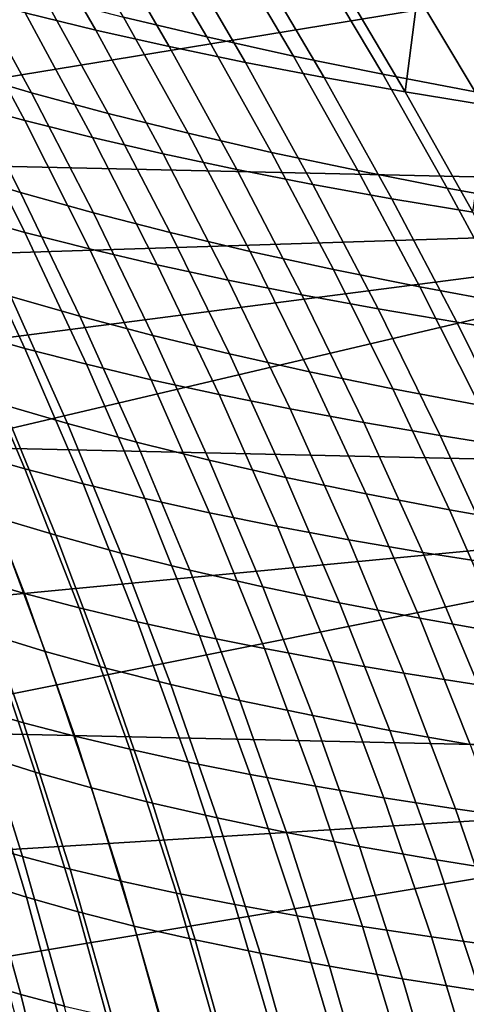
# Model space of a CAD drawing. Header units: metres. Extents: x -28 to 70, y -218 to 28.
# Tile 341 of 463: x 22.12 to 23.98, y 5.1 to 9.2. Entities that reach past the tile are written whole.
import ezdxf

# ---------------------------------------------------------------- set-up
doc = ezdxf.new("R2010")
doc.units = ezdxf.units.M
doc.layers.add('solid_10_261_432_XXX', color=7, linetype='CONTINUOUS')

msp = doc.modelspace()

# ---------------------------------------------------------------- linework, layer by layer
at = {"layer": 'solid_10_261_432_XXX'}
for points in [[(-25.28702, 10.80817, -5), (25.74646, 9.662806, -5), (26.154049, 8.497979, -5), (-25.74646, 9.662806, -5)], [(24.827059, 10.612121), (19.788752, 9.612769), (20.011906, 9.139124), (25.278149, 9.487636)], [(21.848181, 9.736677, 134.239975), (22.139254, 9.228637, 134.478043), (22.433836, 9.156781, 134.200562), (22.143103, 9.661082, 133.963501)], [(22.549566, 9.211178, 94.000931), (22.271271, 9.68727, 94.228729), (22.618843, 9.60086, 94.500153), (22.896832, 9.128036, 94.273468)], [(-25.74646, 9.662806, -5), (26.154049, 8.497979, -5), (26.508976, 7.316027, -5), (-26.154049, 8.497979, -5)], [(22.143103, 9.661082, 133.963501), (22.433836, 9.156781, 134.200562), (22.739933, 9.087915, 133.937378), (22.449394, 9.588671, 133.701187)], [(22.896832, 9.128036, 94.273468), (22.618843, 9.60086, 94.500153), (22.979183, 9.518275, 94.753189), (23.256985, 9.048489, 94.527489)], [(22.449394, 9.588671, 133.701187), (22.739933, 9.087915, 133.937378), (23.057028, 9.022088, 133.689148), (22.766565, 9.519506, 133.45372)], [(22.766565, 9.519506, 133.45372), (23.057028, 9.022088, 133.689148), (23.384609, 8.959348, 133.456558), (23.094124, 9.453651, 133.221771)], [(23.256985, 9.048489, 94.527489), (22.979183, 9.518275, 94.753189), (23.351662, 9.43959, 94.986954), (23.629364, 8.972588, 94.762115)], [(25.278149, 9.487636), (20.011906, 9.139124), (20.223721, 8.660316)], [(25.278149, 9.487636), (20.223721, 8.660316), (20.424095, 8.17657), (25.678354, 8.343983)], [(21.861599, 8.985359, 92.862839), (21.591646, 9.481572, 93.081055), (21.896336, 9.38802, 93.403824), (22.165663, 8.896069, 93.186951)], [(23.094124, 9.453651, 133.221771), (23.384609, 8.959348, 133.456558), (23.722164, 8.899742, 133.240295), (23.431583, 9.39117, 133.006042)], [(23.629364, 8.972588, 94.762115), (23.351662, 9.43959, 94.986954), (23.735641, 9.36488, 95.200562), (24.013308, 8.90039, 94.976486)], [(22.165663, 8.896069, 93.186951), (21.896336, 9.38802, 93.403824), (22.215847, 9.297857, 93.710762), (22.484743, 8.809991, 93.495087)], [(23.431583, 9.39117, 133.006042), (23.722164, 8.899742, 133.240295), (23.778452, 9.332124, 132.80719)], [(21.586584, 9.381053, 135.073029), (21.868256, 8.853358, 135.299118), (22.137974, 8.780049, 134.994217), (21.856691, 9.303432, 134.769119)], [(24.013308, 8.90039, 94.976486), (23.735641, 9.36488, 95.200562), (24.130493, 9.294214, 95.393127), (24.408157, 8.831948, 95.169708)], [(23.722164, 8.899742, 133.240295), (24.06918, 8.843321, 133.041016), (24.134241, 9.276577, 132.625931), (23.778452, 9.332124, 132.80719)], [(21.856691, 9.303432, 134.769119), (22.137974, 8.780049, 134.994217), (22.420328, 8.709404, 134.702286), (22.139254, 9.228637, 134.478043)], [(22.484743, 8.809991, 93.495087), (22.215847, 9.297857, 93.710762), (22.549566, 9.211178, 94.000931), (22.818199, 8.727199, 93.786339)], [(22.139254, 9.228637, 134.478043), (22.420328, 8.709404, 134.702286), (22.714867, 8.64152, 134.424072), (22.433836, 9.156781, 134.200562)], [(22.818199, 8.727199, 93.786339), (22.549566, 9.211178, 94.000931), (22.896832, 9.128036, 94.273468), (23.165342, 8.64773, 94.05983)], [(22.433836, 9.156781, 134.200562), (22.714867, 8.64152, 134.424072), (23.021057, 8.576433, 134.160263), (22.739933, 9.087915, 133.937378)], [(23.165342, 8.64773, 94.05983), (22.896832, 9.128036, 94.273468), (23.256985, 9.048489, 94.527489), (23.525482, 8.57162, 94.314697)], [(21.832655, 8.567525, 92.317924), (21.573002, 9.077641, 92.523888), (21.861599, 8.985359, 92.862839), (22.120611, 8.480011, 92.65815)], [(22.739933, 9.087915, 133.937378), (23.021057, 8.576433, 134.160263), (23.33836, 8.514176, 133.911514), (23.057028, 9.022088, 133.689148)], [(23.057028, 9.022088, 133.689148), (23.33836, 8.514176, 133.911514), (23.666239, 8.454784, 133.678513), (23.384609, 8.959348, 133.456558)], [(23.525482, 8.57162, 94.314697), (23.256985, 9.048489, 94.527489), (23.629364, 8.972588, 94.762115), (23.897928, 8.498907, 94.550072)], [(22.120611, 8.480011, 92.65815), (21.861599, 8.985359, 92.862839), (22.165663, 8.896069, 93.186951), (22.42425, 8.395336, 92.983398)], [(23.384609, 8.959348, 133.456558), (23.666239, 8.454784, 133.678513), (24.004156, 8.398291, 133.461914), (23.722164, 8.899742, 133.240295)], [(23.897928, 8.498907, 94.550072), (23.629364, 8.972588, 94.762115), (24.013308, 8.90039, 94.976486), (24.281992, 8.429627, 94.765091)], [(21.611506, 8.929147, 135.616074), (21.881668, 8.385742, 135.828506), (22.138119, 8.314601, 135.510696), (21.868256, 8.853358, 135.299118)], [(22.42425, 8.395336, 92.983398), (22.165663, 8.896069, 93.186951), (22.484743, 8.809991, 93.495087), (22.743099, 8.313697, 93.292557)], [(23.722164, 8.899742, 133.240295), (24.004156, 8.398291, 133.461914), (24.06918, 8.843321, 133.041016)], [(21.868256, 8.853358, 135.299118), (22.138119, 8.314601, 135.510696), (22.407738, 8.245799, 135.205078), (22.137974, 8.780049, 134.994217)], [(22.137974, 8.780049, 134.994217), (22.407738, 8.245799, 135.205078), (22.690172, 8.1795, 134.912537), (22.420328, 8.709404, 134.702286)], [(22.743099, 8.313697, 93.292557), (22.484743, 8.809991, 93.495087), (22.818199, 8.727199, 93.786339), (23.076487, 8.235147, 93.584709)], [(22.420328, 8.709404, 134.702286), (22.690172, 8.1795, 134.912537), (22.984951, 8.115785, 134.63382), (22.714867, 8.64152, 134.424072)], [(23.076487, 8.235147, 93.584709), (22.818199, 8.727199, 93.786339), (23.165342, 8.64773, 94.05983), (23.423697, 8.159705, 93.859001)], [(22.714867, 8.64152, 134.424072), (22.984951, 8.115785, 134.63382), (23.291513, 8.054673, 134.369614), (23.021057, 8.576433, 134.160263)], [(23.423697, 8.159705, 93.859001), (23.165342, 8.64773, 94.05983), (23.525482, 8.57162, 94.314697), (23.784004, 8.087392, 94.114571)], [(22.080519, 8.047811, 92.125397), (21.832655, 8.567525, 92.317924), (22.120611, 8.480011, 92.65815), (22.368048, 7.965367, 92.46669)], [(23.021057, 8.576433, 134.160263), (23.291513, 8.054673, 134.369614), (23.609297, 7.996186, 134.120575), (23.33836, 8.514176, 133.911514)], [(23.784004, 8.087392, 94.114571), (23.525482, 8.57162, 94.314697), (23.897928, 8.498907, 94.550072), (24.156691, 8.018227, 94.350563)], [(-26.154049, 8.497979, -5), (26.508976, 7.316027, -5), (26.810513, 6.119348, -5), (-26.508976, 7.316027, -5)], [(23.33836, 8.514176, 133.911514), (23.609297, 7.996186, 134.120575), (23.937742, 7.940342, 133.887344), (23.666239, 8.454784, 133.678513)], [(24.156691, 8.018227, 94.350563), (23.897928, 8.498907, 94.550072), (24.281992, 8.429627, 94.765091), (24.541035, 7.95223, 94.566132)], [(21.638727, 8.459054, 136.157578), (21.895813, 7.900093, 136.355865), (22.138525, 7.83171, 136.026047), (21.881668, 8.385742, 135.828506)], [(22.368048, 7.965367, 92.46669), (22.120611, 8.480011, 92.65815), (22.42425, 8.395336, 92.983398), (22.671474, 7.885609, 92.792877)], [(23.666239, 8.454784, 133.678513), (23.937742, 7.940342, 133.887344), (24.276283, 7.887163, 133.670593), (24.004156, 8.398291, 133.461914)], [(21.881668, 8.385742, 135.828506), (22.138525, 7.83171, 136.026047), (22.39496, 7.765377, 135.707642), (22.138119, 8.314601, 135.510696)], [(22.671474, 7.885609, 92.792877), (22.42425, 8.395336, 92.983398), (22.743099, 8.313697, 93.292557), (22.990299, 7.808707, 93.102859)], [(25.678354, 8.343983), (20.424095, 8.17657), (20.612898, 7.688201)], [(25.678354, 8.343983), (20.612898, 7.688201), (20.790014, 7.195505)], [(25.678354, 8.343983), (20.790014, 7.195505), (20.955364, 6.698708), (26.026859, 7.183493)], [(22.138119, 8.314601, 135.510696), (22.39496, 7.765377, 135.707642), (22.664759, 7.701241, 135.401535), (22.407738, 8.245799, 135.205078)], [(22.990299, 7.808707, 93.102859), (22.743099, 8.313697, 93.292557), (23.076487, 8.235147, 93.584709), (23.323822, 7.734699, 93.395737)], [(22.407738, 8.245799, 135.205078), (22.664759, 7.701241, 135.401535), (22.947552, 7.639447, 135.108627), (22.690172, 8.1795, 134.912537)], [(23.323822, 7.734699, 93.395737), (23.076487, 8.235147, 93.584709), (23.423697, 8.159705, 93.859001), (23.671293, 7.663588, 93.670654)], [(22.690172, 8.1795, 134.912537), (22.947552, 7.639447, 135.108627), (23.242844, 7.580059, 134.829636), (22.984951, 8.115785, 134.63382)], [(23.671293, 7.663588, 93.670654), (23.423697, 8.159705, 93.859001), (23.784004, 8.087392, 94.114571), (24.03196, 7.595377, 93.926781)], [(22.04517, 7.597911, 91.589859), (21.809326, 8.132734, 91.77018), (22.080519, 8.047811, 92.125397), (22.315931, 7.518439, 91.946045)], [(22.984951, 8.115785, 134.63382), (23.242844, 7.580059, 134.829636), (23.550047, 7.523084, 134.565231), (23.291513, 8.054673, 134.369614)], [(24.03196, 7.595377, 93.926781), (23.784004, 8.087392, 94.114571), (24.156691, 8.018227, 94.350563), (24.405071, 7.530071, 94.163261)], [(22.315931, 7.518439, 91.946045), (22.080519, 8.047811, 92.125397), (22.368048, 7.965367, 92.46669), (22.603262, 7.441316, 92.288185)], [(23.291513, 8.054673, 134.369614), (23.550047, 7.523084, 134.565231), (23.868576, 7.468529, 134.316086), (23.609297, 7.996186, 134.120575)], [(23.609297, 7.996186, 134.120575), (23.868576, 7.468529, 134.316086), (24.197845, 7.416401, 134.082809), (23.937742, 7.940342, 133.887344)], [(21.667183, 7.970376, 136.696167), (21.909752, 7.396049, 136.879929), (22.138193, 7.330922, 136.538986), (21.895813, 7.900093, 136.355865)], [(22.603262, 7.441316, 92.288185), (22.368048, 7.965367, 92.46669), (22.671474, 7.885609, 92.792877), (22.906696, 7.366722, 92.615112)], [(23.937742, 7.940342, 133.887344), (24.197845, 7.416401, 134.082809), (24.537264, 7.366707, 133.866089), (24.276283, 7.887163, 133.670593)], [(21.895813, 7.900093, 136.355865), (22.138193, 7.330922, 136.538986), (22.380947, 7.267591, 136.208679), (22.138525, 7.83171, 136.026047)], [(22.906696, 7.366722, 92.615112), (22.671474, 7.885609, 92.792877), (22.990299, 7.808707, 93.102859), (23.225714, 7.294806, 92.92572)], [(22.138525, 7.83171, 136.026047), (22.380947, 7.267591, 136.208679), (22.637636, 7.206185, 135.889893), (22.39496, 7.765377, 135.707642)], [(23.225714, 7.294806, 92.92572), (22.990299, 7.808707, 93.102859), (23.323822, 7.734699, 93.395737), (23.559582, 7.225589, 93.219139)], [(22.39496, 7.765377, 135.707642), (22.637636, 7.206185, 135.889893), (22.907879, 7.146835, 135.583511), (22.664759, 7.701241, 135.401535)], [(23.559582, 7.225589, 93.219139), (23.323822, 7.734699, 93.395737), (23.671293, 7.663588, 93.670654), (23.907518, 7.15906, 93.494514)], [(22.014366, 7.129437, 91.052841), (21.791445, 7.679551, 91.220764), (22.04517, 7.597911, 91.589859), (22.267626, 7.053576, 91.422829)], [(22.664759, 7.701241, 135.401535), (22.907879, 7.146835, 135.583511), (23.19129, 7.089664, 135.290421), (22.947552, 7.639447, 135.108627)], [(22.947552, 7.639447, 135.108627), (23.19129, 7.089664, 135.290421), (23.48735, 7.034722, 135.011353), (23.242844, 7.580059, 134.829636)], [(23.907518, 7.15906, 93.494514), (23.671293, 7.663588, 93.670654), (24.03196, 7.595377, 93.926781), (24.268742, 7.095206, 93.75103)], [(22.267626, 7.053576, 91.422829), (22.04517, 7.597911, 91.589859), (22.315931, 7.518439, 91.946045), (22.538172, 6.97977, 91.779785)], [(23.242844, 7.580059, 134.829636), (23.48735, 7.034722, 135.011353), (23.795448, 6.982005, 134.746948), (23.550047, 7.523084, 134.565231)], [(22.538172, 6.97977, 91.779785), (22.315931, 7.518439, 91.946045), (22.603262, 7.441316, 92.288185), (22.825512, 6.908177, 92.122574)], [(23.550047, 7.523084, 134.565231), (23.795448, 6.982005, 134.746948), (24.114971, 6.931508, 134.497849), (23.868576, 7.468529, 134.316086)], [(21.696001, 7.462844, 137.230606), (21.923018, 6.873132, 137.399689), (22.136578, 6.811662, 137.048447), (21.909752, 7.396049, 136.879929)], [(23.868576, 7.468529, 134.316086), (24.114971, 6.931508, 134.497849), (24.445307, 6.883224, 134.264694), (24.197845, 7.416401, 134.082809)], [(22.825512, 6.908177, 92.122574), (22.603262, 7.441316, 92.288185), (22.906696, 7.366722, 92.615112), (23.129158, 6.838955, 92.450043)], [(21.909752, 7.396049, 136.879929), (22.136578, 6.811662, 137.048447), (22.365074, 6.751768, 136.707092), (22.138193, 7.330922, 136.538986)], [(23.129158, 6.838955, 92.450043), (22.906696, 7.366722, 92.615112), (23.225714, 7.294806, 92.92572), (23.448563, 6.77223, 92.761101)], [(-26.508976, 7.316027, -5), (26.810513, 6.119348, -5), (27.058064, 4.910316, -5), (-26.810513, 6.119348, -5)], [(22.138193, 7.330922, 136.538986), (22.365074, 6.751768, 136.707092), (22.608105, 6.69356, 136.376495), (22.380947, 7.267591, 136.208679)], [(22.380947, 7.267591, 136.208679), (22.608105, 6.69356, 136.376495), (22.865276, 6.63715, 136.057526), (22.637636, 7.206185, 135.889893)], [(23.448563, 6.77223, 92.761101), (23.225714, 7.294806, 92.92572), (23.559582, 7.225589, 93.219139), (23.782967, 6.70801, 93.054878)], [(23.782967, 6.70801, 93.054878), (23.559582, 7.225589, 93.219139), (23.907518, 7.15906, 93.494514), (24.131554, 6.646269, 93.330559)], [(26.026859, 7.183493), (20.955364, 6.698708), (21.108849, 6.198103)], [(26.026859, 7.183493), (21.108849, 6.198103), (21.250366, 5.694025), (26.322948, 6.008523)], [(21.988026, 6.641932, 90.515694), (21.778881, 7.207195, 90.670975), (22.014366, 7.129437, 91.052841), (22.222973, 6.570238, 90.898392)], [(22.637636, 7.206185, 135.889893), (22.865276, 6.63715, 136.057526), (23.13619, 6.58265, 135.751068), (22.907879, 7.146835, 135.583511)], [(22.907879, 7.146835, 135.583511), (23.13619, 6.58265, 135.751068), (23.420441, 6.530167, 135.457962), (23.19129, 7.089664, 135.290421)], [(24.131554, 6.646269, 93.330559), (23.907518, 7.15906, 93.494514), (24.268742, 7.095206, 93.75103), (24.493507, 6.586985, 93.587318)], [(22.222973, 6.570238, 90.898392), (22.014366, 7.129437, 91.052841), (22.267626, 7.053576, 91.422829), (22.475962, 6.500342, 91.269081)], [(22.475962, 6.500342, 91.269081), (22.267626, 7.053576, 91.422829), (22.538172, 6.97977, 91.779785), (22.746479, 6.432382, 91.626617)], [(23.19129, 7.089664, 135.290421), (23.420441, 6.530167, 135.457962), (23.717484, 6.479735, 135.178986), (23.48735, 7.034722, 135.011353)], [(23.48735, 7.034722, 135.011353), (23.717484, 6.479735, 135.178986), (24.026686, 6.431343, 134.914719), (23.795448, 6.982005, 134.746948)], [(22.746479, 6.432382, 91.626617), (22.538172, 6.97977, 91.779785), (22.825512, 6.908177, 92.122574), (23.034008, 6.366493, 91.969879)], [(23.795448, 6.982005, 134.746948), (24.026686, 6.431343, 134.914719), (24.347408, 6.384972, 134.665833), (24.114971, 6.931508, 134.497849)], [(21.724787, 6.936066, 137.759903), (21.935406, 6.331014, 137.914276), (22.133402, 6.27352, 137.553558), (21.923018, 6.873132, 137.399689)], [(23.034008, 6.366493, 91.969879), (22.825512, 6.908177, 92.122574), (23.129158, 6.838955, 92.450043), (23.338037, 6.302813, 92.297722)], [(21.923018, 6.873132, 137.399689), (22.133402, 6.27352, 137.553558), (22.346985, 6.217405, 137.201965), (22.136578, 6.811662, 137.048447)], [(22.136578, 6.811662, 137.048447), (22.346985, 6.217405, 137.201965), (22.575737, 6.162767, 136.860382), (22.365074, 6.751768, 136.707092)], [(23.338037, 6.302813, 92.297722), (23.129158, 6.838955, 92.450043), (23.448563, 6.77223, 92.761101), (23.657995, 6.241447, 92.60907)], [(23.657995, 6.241447, 92.60907), (23.448563, 6.77223, 92.761101), (23.782967, 6.70801, 93.054878), (23.993092, 6.182392, 92.903069)], [(22.365074, 6.751768, 136.707092), (22.575737, 6.162767, 136.860382), (22.819242, 6.109701, 136.529648), (22.608105, 6.69356, 136.376495)], [(21.966213, 6.135108, 89.97966), (21.771633, 6.715288, 90.122108), (21.988026, 6.641932, 90.515694), (22.181967, 6.068067, 90.374031)], [(22.608105, 6.69356, 136.376495), (22.819242, 6.109701, 136.529648), (23.077085, 6.0583, 136.210663), (22.865276, 6.63715, 136.057526)], [(23.993092, 6.182392, 92.903069), (23.782967, 6.70801, 93.054878), (24.131554, 6.646269, 93.330559), (24.342478, 6.125611, 93.178909)], [(22.181967, 6.068067, 90.374031), (21.988026, 6.641932, 90.515694), (22.222973, 6.570238, 90.898392), (22.416557, 6.002599, 90.757385)], [(22.865276, 6.63715, 136.057526), (23.077085, 6.0583, 136.210663), (23.34885, 6.008659, 135.904266), (23.13619, 6.58265, 135.751068)], [(22.416557, 6.002599, 90.757385), (22.222973, 6.570238, 90.898392), (22.475962, 6.500342, 91.269081), (22.669445, 5.938822, 91.128601)], [(23.13619, 6.58265, 135.751068), (23.34885, 6.008659, 135.904266), (23.634113, 5.960869, 135.611328), (23.420441, 6.530167, 135.457962)], [(23.420441, 6.530167, 135.457962), (23.634113, 5.960869, 135.611328), (23.932308, 5.914955, 135.332565), (23.717484, 6.479735, 135.178986)], [(22.669445, 5.938822, 91.128601), (22.475962, 6.500342, 91.269081), (22.746479, 6.432382, 91.626617), (22.940092, 5.876853, 91.486557)], [(23.717484, 6.479735, 135.178986), (23.932308, 5.914955, 135.332565), (24.242775, 5.870893, 135.068588), (24.026686, 6.431343, 134.914719)], [(22.940092, 5.876853, 91.486557), (22.746479, 6.432382, 91.626617), (23.034008, 6.366493, 91.969879), (23.227962, 5.816807, 91.830132)], [(21.753412, 6.389795, 138.283249), (21.946857, 5.769694, 138.422913), (22.128542, 5.716428, 138.053467), (21.935406, 6.331014, 137.914276)], [(23.227962, 5.816807, 91.830132), (23.034008, 6.366493, 91.969879), (23.338037, 6.302813, 92.297722), (23.532516, 5.758803, 92.158203)], [(21.935406, 6.331014, 137.914276), (22.128542, 5.716428, 138.053467), (22.32649, 5.664369, 137.692429), (22.133402, 6.27352, 137.553558)], [(22.133402, 6.27352, 137.553558), (22.32649, 5.664369, 137.692429), (22.540268, 5.613598, 137.340652), (22.346985, 6.217405, 137.201965)], [(23.532516, 5.758803, 92.158203), (23.338037, 6.302813, 92.297722), (23.657995, 6.241447, 92.60907), (23.853159, 5.702929, 92.469711)], [(23.853159, 5.702929, 92.469711), (23.657995, 6.241447, 92.60907), (23.993092, 6.182392, 92.903069), (24.18907, 5.649169, 92.763794)], [(21.949112, 5.608822, 89.445908), (21.769835, 6.203608, 89.575394), (21.966213, 6.135108, 89.97966), (22.144732, 5.546863, 89.850929)], [(22.346985, 6.217405, 137.201965), (22.540268, 5.613598, 137.340652), (22.769442, 5.564194, 136.998978), (22.575737, 6.162767, 136.860382)], [(22.575737, 6.162767, 136.860382), (22.769442, 5.564194, 136.998978), (23.013577, 5.516237, 136.668274), (22.819242, 6.109701, 136.529648)], [(-26.810513, 6.119348, -5), (27.058064, 4.910316, -5), (27.251122, 3.691395, -5), (-27.058064, 4.910316, -5)], [(22.144732, 5.546863, 89.850929), (21.966213, 6.135108, 89.97966), (22.181967, 6.068067, 90.374031), (22.360018, 5.486279, 90.245926)], [(22.819242, 6.109701, 136.529648), (23.013577, 5.516237, 136.668274), (23.272236, 5.469807, 136.349396), (23.077085, 6.0583, 136.210663)], [(22.360018, 5.486279, 90.245926), (22.181967, 6.068067, 90.374031), (22.416557, 6.002599, 90.757385), (22.594408, 5.427168, 90.629784)], [(23.077085, 6.0583, 136.210663), (23.272236, 5.469807, 136.349396), (23.544991, 5.424984, 136.043213), (23.34885, 6.008659, 135.904266)], [(26.322948, 6.008523), (21.250366, 5.694025), (21.379852, 5.186707)], [(26.322948, 6.008523), (21.379852, 5.186707), (21.497234, 4.676422), (26.566046, 4.821326)], [(22.594408, 5.427168, 90.629784), (22.416557, 6.002599, 90.757385), (22.669445, 5.938822, 91.128601), (22.84734, 5.36963, 91.001381)], [(23.34885, 6.008659, 135.904266), (23.544991, 5.424984, 136.043213), (23.83139, 5.381845, 135.750549), (23.634113, 5.960869, 135.611328)], [(23.634113, 5.960869, 135.611328), (23.83139, 5.381845, 135.750549), (24.130856, 5.340402, 135.472122), (23.932308, 5.914955, 135.332565)], [(22.84734, 5.36963, 91.001381), (22.669445, 5.938822, 91.128601), (22.940092, 5.876853, 91.486557), (23.118252, 5.313762, 91.359619)], [(23.932308, 5.914955, 135.332565), (24.130856, 5.340402, 135.472122), (24.442698, 5.300627, 135.208542), (24.242775, 5.870893, 135.068588)], [(23.118252, 5.313762, 91.359619), (22.940092, 5.876853, 91.486557), (23.227962, 5.816807, 91.830132), (23.406584, 5.259665, 91.703377)], [(21.78187, 5.824088, 138.799881), (21.957273, 5.190238, 138.924774), (22.121843, 5.141454, 138.547333), (21.946857, 5.769694, 138.422913)], [(23.406584, 5.259665, 91.703377), (23.227962, 5.816807, 91.830132), (23.532516, 5.758803, 92.158203), (23.711773, 5.207434, 92.031555)], [(21.946857, 5.769694, 138.422913), (22.121843, 5.141454, 138.547333), (22.303377, 5.093719, 138.177582), (22.128542, 5.716428, 138.053467)], [(23.711773, 5.207434, 92.031555), (23.532516, 5.758803, 92.158203), (23.853159, 5.702929, 92.469711), (24.033199, 5.157146, 92.343094)], [(22.128542, 5.716428, 138.053467), (22.303377, 5.093719, 138.177582), (22.501423, 5.047101, 137.81636), (22.32649, 5.664369, 137.692429)], [(24.033199, 5.157146, 92.343094), (23.853159, 5.702929, 92.469711), (24.18907, 5.649169, 92.763794), (24.370016, 5.108775, 92.637161)], [(22.32649, 5.664369, 137.692429), (22.501423, 5.047101, 137.81636), (22.715527, 5.001665, 137.464493), (22.540268, 5.613598, 137.340652)], [(22.11149, 5.006555, 89.330215), (21.949112, 5.608822, 89.445908), (22.144732, 5.546863, 89.850929), (22.306522, 4.951262, 89.735847)], [(22.540268, 5.613598, 137.340652), (22.715527, 5.001665, 137.464493), (22.94524, 4.957478, 137.122864), (22.769442, 5.564194, 136.998978)], [(22.306522, 4.951262, 89.735847), (22.144732, 5.546863, 89.850929), (22.360018, 5.486279, 90.245926), (22.521492, 4.897247, 90.131325)], [(22.769442, 5.564194, 136.998978), (22.94524, 4.957478, 137.122864), (23.190107, 4.914606, 136.792282), (23.013577, 5.516237, 136.668274)], [(23.013577, 5.516237, 136.668274), (23.190107, 4.914606, 136.792282), (23.449678, 4.873116, 136.473633), (23.272236, 5.469807, 136.349396)], [(22.521492, 4.897247, 90.131325), (22.360018, 5.486279, 90.245926), (22.594408, 5.427168, 90.629784), (22.755817, 4.844592, 90.515541)], [(23.272236, 5.469807, 136.349396), (23.449678, 4.873116, 136.473633), (23.723501, 4.833073, 136.16774), (23.544991, 5.424984, 136.043213)], [(22.755817, 4.844592, 90.515541), (22.594408, 5.427168, 90.629784), (22.84734, 5.36963, 91.001381), (23.008915, 4.793379, 90.887398)], [(23.544991, 5.424984, 136.043213), (23.723501, 4.833073, 136.16774), (24.011114, 4.79454, 135.875443), (23.83139, 5.381845, 135.750549)], [(23.008915, 4.793379, 90.887398), (22.84734, 5.36963, 91.001381), (23.118252, 5.313762, 91.359619), (23.280197, 4.74369, 91.245796)], [(23.83139, 5.381845, 135.750549), (24.011114, 4.79454, 135.875443), (24.311909, 4.757525, 135.597443), (24.130856, 5.340402, 135.472122)], [(23.280197, 4.74369, 91.245796), (23.118252, 5.313762, 91.359619), (23.406584, 5.259665, 91.703377), (23.569082, 4.695608, 91.589638)], [(23.569082, 4.695608, 91.589638), (23.406584, 5.259665, 91.703377), (23.711773, 5.207434, 92.031555), (23.874987, 4.649214, 91.917824)], [(23.874987, 4.649214, 91.917824), (23.711773, 5.207434, 92.031555), (24.033199, 5.157146, 92.343094), (24.197264, 4.604569, 92.229309)], [(21.957273, 5.190238, 138.924774), (22.113216, 4.55008, 139.034317), (22.277504, 4.506971, 138.656555), (22.121843, 5.141454, 138.547333)], [(22.121843, 5.141454, 138.547333), (22.277504, 4.506971, 138.656555), (22.459002, 4.464819, 138.286591), (22.303377, 5.093719, 138.177582)]]:
    msp.add_3dface(points, dxfattribs=at)

doc.saveas('drawing.dxf')
